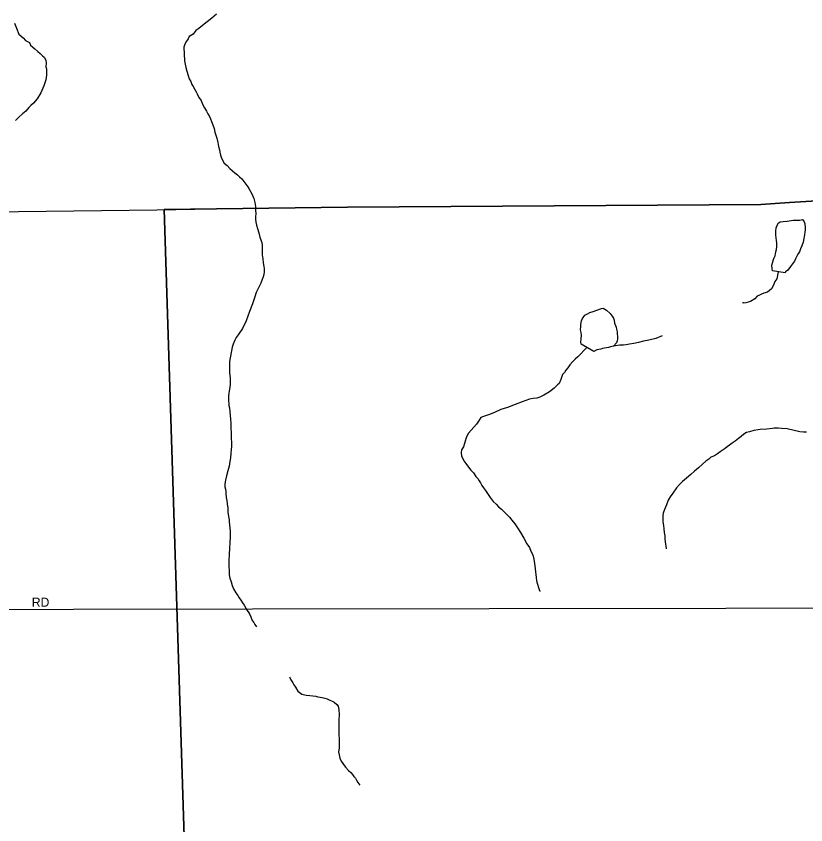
# Model space of a CAD drawing. Extents: x 2010165 to 2382125, y 1060529 to 1407316.
# Drawn here: x 2195389 to 2199744, y 1204883 to 1209342 of the extents above; entities that cross this region are included whole.
import ezdxf

# ---------------------------------------------------------------- set-up
doc = ezdxf.new("R2010")
doc.units = 0
for name, color, linetype in [('GM_X_City_Street', 7, 'Continuous'), ('GM_X_City_Street_Text', 7, 'Continuous'), ('GM_X_Corporation', 7, 'Continuous'), ('GM_X_Minor_Lake', 7, 'Continuous'), ('GM_X_Minor_River', 7, 'Continuous'), ('GM_X_State_Route', 7, 'Continuous')]:
    doc.layers.add(name, color=color, linetype=linetype)

msp = doc.modelspace()

# ---------------------------------------------------------------- linework, layer by layer
at = {"layer": 'GM_X_City_Street'}
for points in [[(2192618, 1206063), (2195705.8, 1206073), (2196693.1, 1206074.3)], [(2196693.1, 1206074.3), (2200608.2, 1206079.6), (2202550.7, 1206093.1), (2205848.8, 1206107.4), (2208487.9, 1206109.2)]]:
    msp.add_lwpolyline(points, dxfattribs=at)
at = {"layer": 'GM_X_Corporation'}
for points in [[(2204447.2, 1221938.7), (2204662.3, 1210529.8), (2204445.3, 1208317.3), (2199872.3, 1208332.6), (2199834.9, 1208326), (2199654.4, 1208314.4), (2199497, 1208304.3), (2197215.9, 1208288.2), (2196205.1, 1208275.6), (2196632.3, 1194905.5), (2192680.8, 1194838.8), (2189318.2, 1194759.1), (2187205, 1194725.9), (2187027.1, 1208132.6), (2187013.9, 1213879), (2186978.3, 1216841.2), (2186941.3, 1219753.4), (2186933.5, 1220238.7), (2186923.4, 1220744.1), (2186878.7, 1221701)], [(2225489.9, 1195453.9), (2213202.5, 1195199), (2210879.2, 1195154.6), (2209126.8, 1195115.5), (2208833.2, 1195110.6), (2205335.3, 1195051.8), (2197309.3, 1194916.9), (2196632.3, 1194905.5), (2196205.1, 1208275.6), (2197215.9, 1208288.2), (2199497, 1208304.3), (2199654.4, 1208314.4), (2199834.9, 1208326), (2199872.3, 1208332.6), (2204445.3, 1208317.3), (2204662.3, 1210529.8), (2204447.2, 1221938.7)]]:
    msp.add_lwpolyline(points, dxfattribs=at)
at = {"layer": 'GM_X_Minor_Lake'}
for points in [[(2199630.7, 1207927.1), (2199560.3, 1207937.2), (2199558, 1207949.2), (2199557.4, 1207969.3), (2199562.9, 1207987.5), (2199566.6, 1207999.6), (2199570.4, 1208009.8), (2199576.1, 1208020), (2199579.5, 1208042.1), (2199583.1, 1208056.3), (2199584.7, 1208072.4), (2199584.4, 1208082.4), (2199584.2, 1208092.4), (2199581.8, 1208104.4), (2199581.4, 1208120.5), (2199579, 1208134.5), (2199578.7, 1208146.5), (2199578.4, 1208156.5), (2199579.9, 1208174.7), (2199591.2, 1208201), (2199603.1, 1208207.4), (2199619.1, 1208209.8), (2199639.1, 1208212.3), (2199641, 1208212.6)], [(2199641, 1208212.6), (2199675, 1208217.3), (2199695.1, 1208217.8), (2199711.1, 1208218.2), (2199725.1, 1208220.6), (2199735.4, 1208208.8), (2199739.7, 1208196.9), (2199740.3, 1208176.8), (2199740.6, 1208164.8), (2199739, 1208150.7), (2199737.4, 1208136.6), (2199735.6, 1208126.5), (2199733.9, 1208116.5), (2199730.4, 1208096.3), (2199723, 1208076), (2199715.4, 1208059.8), (2199709.8, 1208043.6), (2199700.2, 1208029.3), (2199694.4, 1208019.1), (2199686.8, 1208004.8), (2199681.2, 1207990.6), (2199671.5, 1207976.3), (2199659.9, 1207961.9), (2199644.4, 1207941.5), (2199632.6, 1207933.1), (2199630.7, 1207927.1)], [(2198504.4, 1207534.1), (2198504.1, 1207544.1), (2198505.6, 1207562.2), (2198507.1, 1207582.3), (2198504.7, 1207598.3), (2198502.3, 1207612.3), (2198503.8, 1207630.4), (2198503.5, 1207642.5), (2198506.9, 1207662.6), (2198512.6, 1207674.8), (2198526.1, 1207693.2), (2198540, 1207701.6), (2198553.8, 1207708), (2198571.7, 1207714.5), (2198617.4, 1207729.8), (2198627.4, 1207732.1), (2198645.7, 1207720.5), (2198664.3, 1207702.9), (2198676.7, 1207687.2), (2198683, 1207677.3), (2198687.3, 1207665.4), (2198689.8, 1207649.4), (2198694.1, 1207637.4), (2198698.4, 1207627.5), (2198700.7, 1207615.5), (2198703.1, 1207601.5), (2198703.4, 1207589.5), (2198705.7, 1207577.5), (2198706.1, 1207563.5), (2198704.4, 1207551.4), (2198700.7, 1207541.2), (2198683.2, 1207522.7), (2198667.2, 1207518.3), (2198655.3, 1207516), (2198645.3, 1207513.7), (2198633.3, 1207511.4), (2198623.4, 1207509.1), (2198613.4, 1207506.8), (2198603.4, 1207504.6), (2198591.5, 1207502.2), (2198575.7, 1207493.8), (2198504.4, 1207534.1)]]:
    msp.add_lwpolyline(points, dxfattribs=at)
at = {"layer": 'GM_X_Minor_River'}
for points in [[(2196494.1, 1209352.3), (2196468.6, 1209331.6), (2196443.1, 1209310.8), (2196417.6, 1209290.1), (2196396, 1209273.4), (2196380.2, 1209263), (2196364.7, 1209242.5), (2196343, 1209229.9), (2196337.3, 1209217.7), (2196327.7, 1209203.4), (2196320.1, 1209187.1), (2196314.5, 1209170.9), (2196316.5, 1209096.7), (2196321.1, 1209076.7), (2196325.6, 1209058.8), (2196330.1, 1209038.8), (2196336.8, 1209014.9), (2196343.3, 1208997), (2196351.7, 1208981.2), (2196358.2, 1208965.3), (2196364.5, 1208953.4), (2196375, 1208937.6), (2196381.3, 1208925.7), (2196387.6, 1208913.9), (2196396.2, 1208894), (2196408.7, 1208876.3), (2196417.3, 1208856.4), (2196427.8, 1208836.6), (2196438.3, 1208818.8), (2196446.8, 1208803), (2196455.2, 1208789.2), (2196461.6, 1208775.3), (2196465.9, 1208761.3), (2196474.5, 1208743.5), (2196481, 1208723.6), (2196485.6, 1208701.6), (2196496.5, 1208669.8), (2196501.2, 1208645.8), (2196505.8, 1208623.9), (2196510.3, 1208605.9), (2196512.6, 1208591.9), (2196515.1, 1208575.9), (2196519.4, 1208564), (2196525.8, 1208552.1), (2196536.3, 1208532.3), (2196552.7, 1208518.7), (2196567.2, 1208503), (2196581.6, 1208489.3), (2196595.9, 1208477.7), (2196610.2, 1208468), (2196620.6, 1208456.2), (2196632.9, 1208444.5), (2196645.3, 1208430.8), (2196655.8, 1208415), (2196666.2, 1208401.2)], [(2195380.5, 1209303), (2195391.3, 1209275.1), (2195404.2, 1209243.4), (2195426.8, 1209221.9), (2195441.2, 1209208.2), (2195461.6, 1209196.7), (2195468, 1209182.8), (2195480.3, 1209171.1), (2195492.6, 1209161.4), (2195509, 1209147.7), (2195521.4, 1209136), (2195533.7, 1209124.3), (2195544, 1209116.5), (2195552.5, 1209098.7), (2195554.8, 1209084.7), (2195553.4, 1209062.6), (2195555.7, 1209052.6), (2195556.1, 1209036.6), (2195556.4, 1209026.5), (2195556.7, 1209016.5), (2195553.4, 1208990.3), (2195542.2, 1208957.9), (2195525.2, 1208919.3), (2195504.1, 1208886.6), (2195484.7, 1208862), (2195469, 1208849.6), (2195459.2, 1208839.3), (2195441.7, 1208818.7), (2195424.1, 1208804.2), (2195404.5, 1208785.6), (2195385, 1208767.1)], [(2196666.2, 1208401.2), (2196672.5, 1208391.3), (2196689.3, 1208361.7), (2196693.6, 1208349.7), (2196700, 1208335.9), (2196704.6, 1208313.9), (2196709.2, 1208291.9), (2196709.8, 1208271.9), (2196710.3, 1208251.8), (2196708.7, 1208237.7), (2196709.1, 1208223.7), (2196711.6, 1208205.7), (2196714, 1208189.7), (2196720.5, 1208171.8), (2196727.2, 1208147.9), (2196733.8, 1208123.9), (2196740.4, 1208104), (2196744.7, 1208094.1), (2196745.1, 1208078.1), (2196745.5, 1208062), (2196746, 1208044), (2196746.5, 1208025.9), (2196749.1, 1208003.9), (2196751.7, 1207981.9), (2196754.3, 1207961.9), (2196756.6, 1207949.9), (2196757.1, 1207931.8), (2196755.5, 1207917.7), (2196751.8, 1207905.6), (2196746.2, 1207889.4), (2196738.7, 1207869.1), (2196729.2, 1207850.8), (2196721.6, 1207836.5), (2196712, 1207818.2), (2196704.7, 1207793.9), (2196691.7, 1207755.4), (2196676.8, 1207712.9), (2196658.1, 1207662.2), (2196637.2, 1207619.5), (2196614.1, 1207584.8), (2196602.4, 1207570.4), (2196594.8, 1207556.2), (2196585.4, 1207533.8), (2196579.8, 1207517.6), (2196565.9, 1207438.9), (2196564.7, 1207406.8), (2196565.5, 1207376.7), (2196568.4, 1207346.7), (2196568.8, 1207328.6), (2196569.2, 1207314.6), (2196567.8, 1207294.5), (2196564.3, 1207276.3), (2196562.6, 1207262.2), (2196561, 1207248.1), (2196559.4, 1207232), (2196559.8, 1207220), (2196562.1, 1207208), (2196562.4, 1207195.9), (2196564.8, 1207181.9), (2196567.4, 1207159.9), (2196569.9, 1207139.9), (2196570.5, 1207119.9), (2196573.1, 1207097.8), (2196573.8, 1207071.8), (2196574.5, 1207043.7), (2196575.3, 1207015.6), (2196576, 1206989.5), (2196576.6, 1206969.5), (2196575, 1206953.4), (2196573.6, 1206931.2), (2196570.2, 1206907.1), (2196566.8, 1206886.9), (2196563.5, 1206860.7), (2196556.1, 1206834.4), (2196548.8, 1206808.1), (2196543.5, 1206783.9), (2196540, 1206763.7), (2196540.4, 1206747.7), (2196542.8, 1206733.7), (2196545.2, 1206721.7), (2196545.4, 1206711.7), (2196548.1, 1206687.6), (2196550.5, 1206671.6), (2196553, 1206653.6), (2196555.7, 1206629.6), (2196556.3, 1206607.6), (2196560.9, 1206583.6), (2196563.4, 1206565.6), (2196563.7, 1206553.6), (2196566.2, 1206537.6), (2196566.6, 1206521.5), (2196569.1, 1206501.5), (2196570, 1206471.4), (2196564.6, 1206374.9), (2196561.5, 1206338.7), (2196562.3, 1206308.6), (2196563, 1206284.5), (2196563.6, 1206262.4), (2196568.1, 1206242.5), (2196574.7, 1206222.6), (2196581.2, 1206202.7)], [(2199592.4, 1207932.6), (2199583.5, 1207893.7), (2199573.9, 1207879.4), (2199566.4, 1207859.1), (2199554.9, 1207838.7), (2199533.4, 1207820.1), (2199513.4, 1207815.6), (2199499.6, 1207809.2), (2199489.7, 1207802.9), (2199475.8, 1207798.5), (2199462.2, 1207784.1), (2199438.5, 1207769.4), (2199412.7, 1207760.7), (2199398.6, 1207760.3), (2199398.6, 1207760.3), (2199398.5, 1207764.4)], [(2198952.2, 1207580.3), (2198916.6, 1207565), (2198878.8, 1207556), (2198848.9, 1207549.2), (2198821, 1207542.4), (2198795.1, 1207537.7), (2198771.1, 1207533.1), (2198753.1, 1207530.6), (2198739.2, 1207528.2), (2198729.1, 1207527.9), (2198719.1, 1207527.7), (2198681.9, 1207522.4)], [(2198536.2, 1207516.1), (2198486.2, 1207463.3), (2198472.5, 1207450.9), (2198456.9, 1207436.5), (2198443.3, 1207420.1), (2198431.7, 1207403.7), (2198420.1, 1207389.3), (2198412.4, 1207377.1), (2198402.6, 1207366.8), (2198393.4, 1207338.4), (2198383.9, 1207316.1), (2198374.1, 1207309.8), (2198356.5, 1207291.3), (2198331, 1207270.6), (2198299.5, 1207251.6), (2198277.7, 1207241), (2198259.8, 1207236.6), (2198239.8, 1207234), (2198219.9, 1207229.5), (2198200, 1207222.9), (2198180.1, 1207216.4), (2198140.4, 1207201.3), (2198098.8, 1207184.1), (2198063, 1207173.2), (2198027.3, 1207156.2), (2197993.6, 1207143.2), (2197965.7, 1207134.5), (2197951.8, 1207130.1), (2197942.2, 1207113.8), (2197928.8, 1207093.3), (2197884, 1207042), (2197876.3, 1207029.7), (2197870.7, 1207017.5), (2197865.1, 1206999.3), (2197856, 1206967), (2197844.4, 1206950.6), (2197842.8, 1206936.5), (2197845.3, 1206916.5), (2197851.7, 1206902.6), (2197858, 1206890.7), (2197868.5, 1206874.9), (2197883.1, 1206855.2), (2197897.5, 1206839.6), (2197912, 1206823.9), (2197924.5, 1206804.1), (2197934.9, 1206792.4), (2197943.2, 1206780.6), (2197949.6, 1206768.7), (2197958, 1206754.8), (2197966.4, 1206741), (2197976.8, 1206727.2), (2197989.3, 1206709.5), (2198003.9, 1206687.8), (2198020.5, 1206666.1), (2198037, 1206650.5), (2198049.4, 1206636.8), (2198065.8, 1206623.2), (2198078.1, 1206611.4), (2198092.6, 1206595.8), (2198109.1, 1206580.1), (2198123.6, 1206562.4), (2198140.2, 1206542.8), (2198154.8, 1206521.1), (2198171.5, 1206495.4), (2198188.4, 1206463.8), (2198205.3, 1206432.1), (2198219.9, 1206412.4), (2198228.4, 1206392.6), (2198239, 1206372.8), (2198243.7, 1206348.8), (2198248.3, 1206324.8), (2198251.1, 1206296.8), (2198253.6, 1206276.8), (2198256, 1206264.8), (2198256.5, 1206244.7)], [(2199748.7, 1207048.8), (2199730.7, 1207048.4), (2199710.6, 1207049.8), (2199642, 1207066.1), (2199609.8, 1207069.3), (2199591.7, 1207070.8), (2199579.7, 1207070.5), (2199569.7, 1207070.2), (2199559.7, 1207068), (2199529.7, 1207065.2), (2199491.7, 1207062.2), (2199457.7, 1207057.2), (2199433.9, 1207050.6), (2199417.9, 1207046.2), (2199402.1, 1207037.7), (2199388.4, 1207025.3), (2199372.7, 1207012.9), (2199355.1, 1206998.3), (2199337.3, 1206987.8), (2199323.5, 1206977.4), (2199309.8, 1206967), (2199300, 1206958.8), (2199288.2, 1206950.4), (2199272.4, 1206940), (2199256.7, 1206929.5), (2199241, 1206917.1), (2199221.1, 1206910.5), (2199209.3, 1206900.1), (2199193.6, 1206887.7)], [(2199193.6, 1206887.7), (2199174, 1206871.1), (2199152.5, 1206852.5), (2199130.9, 1206833.8), (2199109.4, 1206815.2), (2199085.9, 1206794.5), (2199064.3, 1206775.9), (2199046.7, 1206759.4), (2199031.2, 1206740.9), (2199009.9, 1206712.2), (2198996.4, 1206691.8), (2198984.9, 1206673.4), (2198975.5, 1206647.1), (2198964.2, 1206622.7), (2198956.7, 1206602.4), (2198955.1, 1206588.3), (2198955.5, 1206574.3), (2198956, 1206554.2), (2198958.5, 1206534.2), (2198961, 1206516.2), (2198963.6, 1206494.2), (2198966.1, 1206476.2), (2198966.6, 1206460.1), (2198969, 1206444.1), (2198974, 1206406.1), (2198974.3, 1206404.7)], [(2198256.5, 1206244.7), (2198258.9, 1206230.7), (2198261.2, 1206220.8), (2198274.3, 1206181), (2198276.5, 1206171), (2198277.2, 1206169.5)], [(2196581.2, 1206202.7), (2196587.7, 1206184.8), (2196600.4, 1206163), (2196610.8, 1206147.2), (2196619.2, 1206135.4), (2196627.5, 1206121.6), (2196637.9, 1206107.8), (2196646.3, 1206094), (2196654.8, 1206078.1), (2196663.2, 1206064.3), (2196671.5, 1206052.5), (2196677.8, 1206042.6), (2196684.1, 1206030.7), (2196690.7, 1206010.8), (2196699, 1205999), (2196705.4, 1205987.1), (2196714, 1205974.1)], [(2196896.6, 1205699.3), (2196897.8, 1205695.1), (2196904.1, 1205683.2), (2196914.6, 1205665.4), (2196920.9, 1205655.5), (2196929.3, 1205641.7), (2196941.9, 1205619.9), (2196964.4, 1205604.4), (2196988.6, 1205599.1), (2197008.7, 1205595.6), (2197024.8, 1205594), (2197040.9, 1205592.4), (2197053, 1205588.7), (2197065.1, 1205587), (2197077.2, 1205585.3), (2197091.3, 1205581.7), (2197103.4, 1205578), (2197115.6, 1205572.3), (2197131.9, 1205564.7), (2197142.1, 1205558.9), (2197158.4, 1205547.3), (2197164.7, 1205537.4), (2197169.2, 1205519.5), (2197170, 1205489.4), (2197168.7, 1205463.3), (2197169.1, 1205449.2), (2197169.5, 1205433.2), (2197168.2, 1205407.1), (2197168.9, 1205381), (2197169.6, 1205354.9), (2197170.3, 1205330.8), (2197170.9, 1205306.7), (2197167.5, 1205286.6), (2197170, 1205268.6), (2197174.5, 1205250.6), (2197180.9, 1205234.7), (2197191.3, 1205220.9), (2197205.9, 1205201.2), (2197222.4, 1205183.6), (2197234.7, 1205171.9), (2197243.1, 1205160.1), (2197251.4, 1205150.2), (2197259.7, 1205140.4), (2197266, 1205128.6), (2197274.3, 1205116.7), (2197283.7, 1205101.2)]]:
    msp.add_lwpolyline(points, dxfattribs=at)
at = {"layer": 'GM_X_State_Route'}
for points in [[(2196269.2, 1208276.5), (2196582.1, 1208280.8), (2197215.8, 1208288.2), (2199497, 1208304.3), (2199654.4, 1208314.4), (2199834.9, 1208326), (2199872.3, 1208332.7), (2199892.2, 1208335.6)], [(2194483.3, 1208252.1), (2195401.8, 1208264.6), (2196164.1, 1208275.1)], [(2196164.1, 1208275.1), (2196205.1, 1208275.6), (2196269.2, 1208276.5)]]:
    msp.add_lwpolyline(points, dxfattribs=at)

# ---------------------------------------------------------------- texts
at = {"layer": 'GM_X_City_Street_Text'}
msp.add_text('RD', height=50, rotation=0, dxfattribs=at).set_placement((2195475.4, 1206085.8))

doc.saveas('drawing.dxf')
